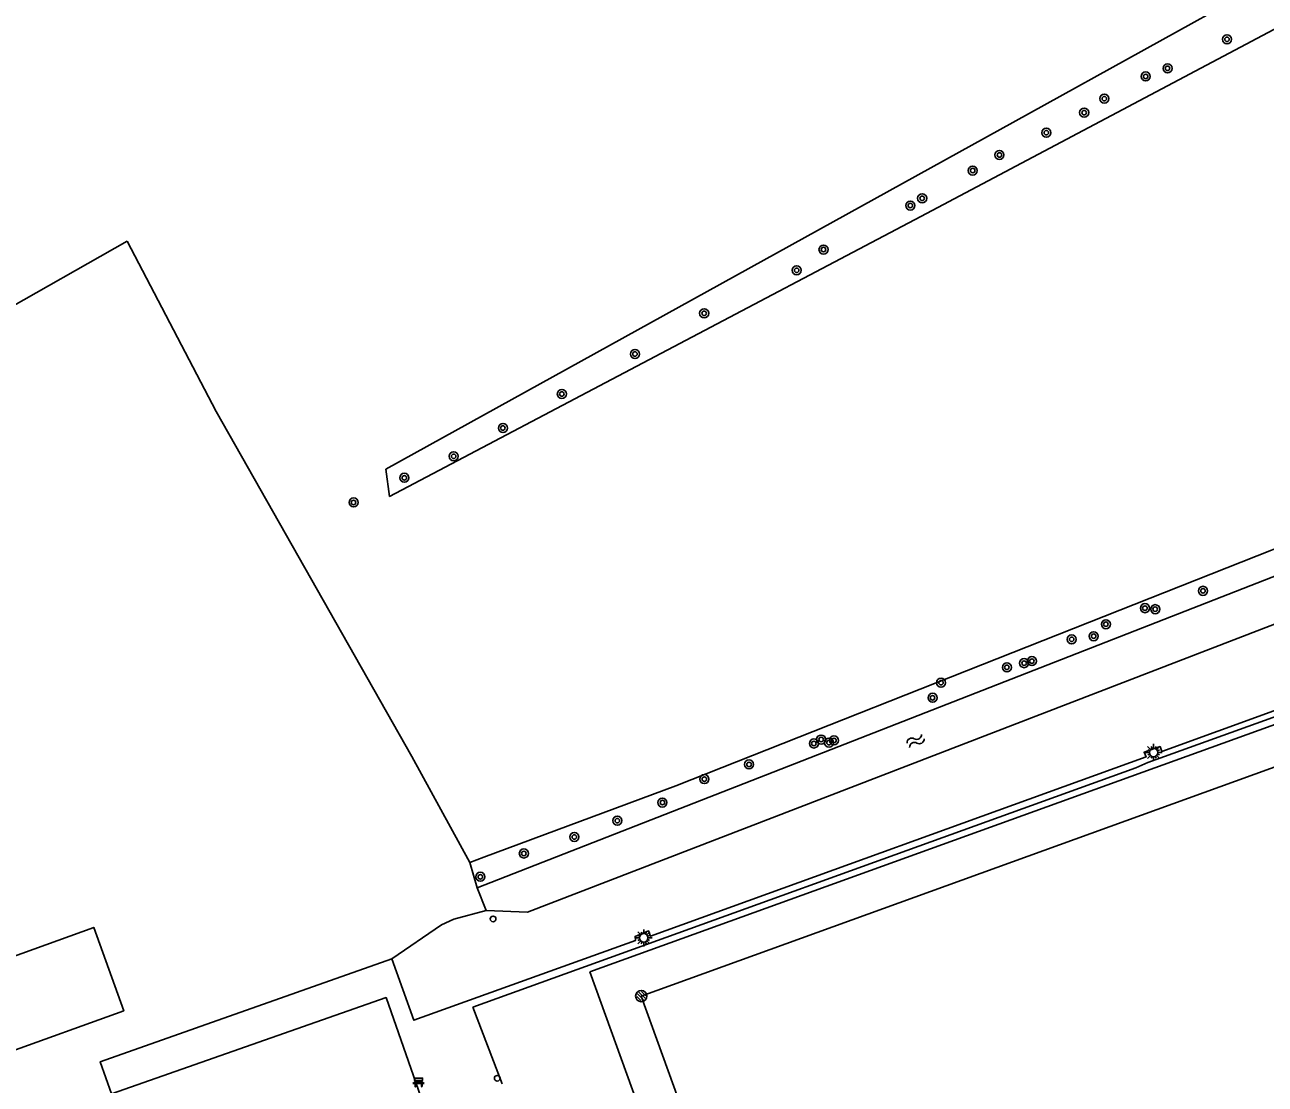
# Model space of a CAD drawing. Extents: x 135999 to 138000, y 396000 to 398501.
# Drawn here: x 136374.9 to 136484.6, y 396485.2 to 396578.8 of the extents above; entities that cross this region are included whole.
import ezdxf

# ---------------------------------------------------------------- set-up
doc = ezdxf.new("R2010")
doc.units = 0
for name, color, linetype in [('bs-afsc-ballenvanger', 7, 'Continuous'), ('bs-afsc-belijning', 7, 'Continuous'), ('bs-afsc-hekwerk laag', 7, 'Continuous'), ('bs-afsc-poort', 7, 'Continuous'), ('bs-symb-cornervlag', 7, 'Continuous'), ('bs-symb-veldverlichting', 7, 'Continuous'), ('gg-afsc-draadraster', 7, 'Continuous'), ('gg-afsc-hekwerk', 7, 'Continuous'), ('gg-afsc-lijn draadraster', 7, 'Continuous'), ('gg-bbg-gedigitaliseerde bijgebouw', 7, 'Continuous'), ('gg-bbg-hoofdgebouw', 7, 'Continuous'), ('gg-knt-verharding', 7, 'Continuous'), ('gg-kntw-bovenkant insteek waterloop', 7, 'Continuous'), ('gg-kntw-greppel-droge sloot', 7, 'Continuous'), ('gt-grn-groengrens', 7, 'Continuous'), ('gt-symb-bank', 7, 'Continuous'), ('gt-symb-boom', 7, 'Continuous'), ('gt-symb-verkeersbordpaal', 7, 'Continuous'), ('gt-symb-watersymbool', 7, 'Continuous')]:
    doc.layers.add(name, color=color, linetype=linetype)

# ---------------------------------------------------------------- blocks, each defined once
blk = doc.blocks.new('gt0-BOOM')
at = {"layer": 'gt-symb-boom'}
for radius in [0.4, 0.2]:
    blk.add_circle((0, 0), radius, dxfattribs=at)
blk = doc.blocks.new('bs0-VELDV')
at = {"layer": 'bs-symb-veldverlichting'}
for p, q in [((-0.38, 0), (-0.75, 0)), ((-0.53, 0.53), (-0.27, 0.27)), ((-0.35, 0.14), (-0.52, 0.22)), ((-0.22, 0.52), (-0.14, 0.35)), ((0, 0.75), (0, 0.38)), ((0.22, 0.52), (0.14, 0.35)), ((0.27, 0.27), (0.53, 0.53)), ((0.35, 0.14), (0.52, 0.22)), ((0.38, 0), (0.75, 0)), ((-0.27, -0.27), (-0.53, -0.53)), ((-0.35, -0.14), (-0.52, -0.22)), ((-0.14, -0.35), (-0.22, -0.52)), ((0, -0.38), (0, -0.75)), ((0.14, -0.35), (0.22, -0.52)), ((0.27, -0.27), (0.53, -0.53)), ((0.35, -0.14), (0.52, -0.22))]:
    blk.add_line(p, q, dxfattribs=at)
blk.add_circle((0, 0), 0.375, dxfattribs=at)
blk = doc.blocks.new('gt0-WA')
at = {"layer": 'gt-symb-watersymbool'}
for centre, start, end in [((-0.32, 0.02), 28.0725, 151.9275), ((0.43, 0.42), 208.0725, 331.9275), ((-0.32, -0.43), 28.0725, 151.9275), ((0.43, -0.03), 208.0725, 331.9275)]:
    blk.add_arc(centre, 0.425, start, end, dxfattribs=at)
blk = doc.blocks.new('gt0-BANK')
at = {"layer": 'gt-symb-bank'}
for p, q in [((-0.5, 0.27), (-0.32, 0.27)), ((-0.31, 0.27), (-0.31, 0.01)), ((-0.31, 0), (-0.27, 0)), ((-0.26, 0.01), (-0.26, 0.27)), ((-0.25, 0.27), (0.25, 0.27)), ((-0.24, 0.55), (-0.24, 0.41)), ((0.24, 0.49), (0.24, 0.55)), ((0.26, 0.27), (0.26, 0.01)), ((0.27, 0), (0.3, 0)), ((0.31, 0.01), (0.31, 0.27)), ((0.32, 0.27), (0.5, 0.27))]:
    blk.add_line(p, q, dxfattribs=at)
for points in [[(-0.25, 0.4), (-0.36, 0.4), (-0.5, 0.27)], [(-0.36, 0.76), (-0.36, 0.55), (-0.25, 0.55)], [(0.25, 0.55), (0.36, 0.55), (0.36, 0.76), (-0.36, 0.76)], [(0.5, 0.27), (0.36, 0.4), (0.24, 0.4)]]:
    blk.add_lwpolyline(points, dxfattribs=at)
for centre, start, end in [((-0.31, 0.01), 180, 270), ((0.27, 0.01), 180, 270), ((0.3, 0.01), 270, 0)]:
    blk.add_arc(centre, 0.00643, start, end, dxfattribs=at)
for points, degree in [([(-0.32, 0.27), (-0.31, 0.27), (-0.31, 0.27)], 2), ([(-0.27, 0), (-0.26, 0), (-0.26, 0.01)], 2), ([(-0.26, 0.27), (-0.26, 0.27), (-0.25, 0.27)], 2), ([(-0.25, 0.55), (-0.24, 0.55), (-0.24, 0.55)], 2), ([(-0.24, 0.41), (-0.24, 0.4), (-0.25, 0.4)], 2), ([(-0.18, 0.55), (0, 0.55), (0.18, 0.55), (0.19, 0.55), (0.19, 0.55), (0.19, 0.48), (0.19, 0.41), (0.19, 0.4), (0.18, 0.4), (0, 0.4), (-0.18, 0.4), (-0.19, 0.4), (-0.19, 0.41), (-0.19, 0.48), (-0.19, 0.55), (-0.19, 0.55), (-0.18, 0.55)], 3), ([(0.24, 0.55), (0.25, 0.55), (0.25, 0.55)], 2), ([(0.24, 0.4), (0.24, 0.46), (0.24, 0.49)], 2), ([(0.25, 0.27), (0.26, 0.27), (0.26, 0.27)], 2), ([(0.31, 0.27), (0.31, 0.27), (0.32, 0.27)], 2)]:
    blk.add_open_spline(points, degree=degree, dxfattribs=at)
blk = doc.blocks.new('gt0-VPAAL')
at = {"layer": 'gt-symb-verkeersbordpaal'}
blk.add_circle((0, 0), 0.25, dxfattribs=at)
blk = doc.blocks.new('bs0-CORNVLG')
at = {"layer": 'bs-symb-cornervlag'}
for p, q in [((-0.34, 0.2), (0.2, -0.34)), ((-0.21, 0.35), (0.34, -0.2)), ((0.03, 0.4), (0.4, 0.03)), ((-0.4, -0.03), (-0.03, -0.4))]:
    blk.add_line(p, q, dxfattribs=at)
blk.add_circle((0, 0), 0.5, dxfattribs=at)

msp = doc.modelspace()

# ---------------------------------------------------------------- linework, layer by layer
at = {"layer": 'bs-afsc-ballenvanger'}
msp.add_line((136473.11, 396513.12), (136414.5, 396491.97), dxfattribs=at)
msp.add_lwpolyline([(136474.19, 396513.59), (136525.83, 396532.2), (136538.47, 396497.29)], dxfattribs=at)
at = {"layer": 'bs-afsc-belijning'}
msp.add_lwpolyline([(136523.39, 396526.93), (136545.13, 396466.85), (136451.13, 396432.84), (136429.4, 396492.96), (136523.39, 396526.93)], dxfattribs=at)
at = {"layer": 'bs-afsc-hekwerk laag'}
msp.add_line((136417.1, 396485.19), (136414.5, 396491.97), dxfattribs=at)
at = {"layer": 'bs-afsc-poort'}
for p, q in [((136473.11, 396513.12), (136474.19, 396513.59)), ((136411.74, 396499.25), (136412.83, 396499.76))]:
    msp.add_line(p, q, dxfattribs=at)
at = {"layer": 'gg-afsc-draadraster'}
for p, q in [((136332.85, 396530.77), (136383.96, 396559.67)), ((136412.83, 396499.76), (136415.68, 396500.51)), ((136407.35, 396496.25), (136411.74, 396499.25))]:
    msp.add_line(p, q, dxfattribs=at)
for points in [[(136414.24, 396504.76), (136409.13, 396514.13), (136391.83, 396544.61), (136383.96, 396559.67)], [(136415.49, 396505.24), (136432.45, 396511.53), (136467.6, 396525.44), (136502.75, 396539.34), (136527.52, 396547.89)]]:
    msp.add_lwpolyline(points, dxfattribs=at)
at = {"layer": 'gg-afsc-hekwerk'}
for p, q in [((136473.11, 396513.12), (136414.5, 396491.97)), ((136473.11, 396513.12), (136474.19, 396513.59)), ((136411.74, 396499.25), (136412.83, 396499.76)), ((136417.1, 396485.19), (136414.5, 396491.97))]:
    msp.add_line(p, q, dxfattribs=at)
msp.add_lwpolyline([(136474.19, 396513.59), (136525.83, 396532.2), (136538.47, 396497.29)], dxfattribs=at)
at = {"layer": 'gg-afsc-lijn draadraster'}
for points in [[(136414.24, 396504.76), (136409.13, 396514.13), (136391.83, 396544.61), (136383.96, 396559.67)], [(136415.49, 396505.24), (136432.45, 396511.53), (136467.6, 396525.44), (136502.75, 396539.34), (136529.41, 396548.54)]]:
    msp.add_lwpolyline(points, dxfattribs=at)
at = {"layer": 'gg-bbg-gedigitaliseerde bijgebouw'}
msp.add_lwpolyline([(136370.37, 396495.18), (136373.03, 396487.82), (136383.66, 396491.66), (136381, 396499.02), (136370.37, 396495.18)], dxfattribs=at)
at = {"layer": 'gg-bbg-hoofdgebouw'}
msp.add_lwpolyline([(136386.08, 396474.28), (136410.36, 396482.79), (136406.84, 396492.83), (136382.56, 396484.32)], dxfattribs=at)
at = {"layer": 'gg-knt-verharding'}
for points in [[(136407.35, 396496.25), (136409.3, 396490.82), (136428.88, 396497.86), (136428.86, 396498.23), (136430.04, 396498.72), (136430.21, 396498.25), (136474.02, 396514.09), (136473.85, 396514.51), (136475.26, 396515.01), (136475.41, 396514.56), (136519.31, 396530.51)], [(136424.86, 396495.09), (136449.01, 396428.28), (136549.67, 396464.68), (136525.49, 396531.43), (136424.86, 396495.09)], [(136382.56, 396484.32), (136381.57, 396487.15), (136407.35, 396496.25)]]:
    msp.add_lwpolyline(points, dxfattribs=at)
at = {"layer": 'gg-kntw-bovenkant insteek waterloop'}
for p, q in [((136523.21, 396544.86), (136414.9, 396502.51)), ((136414.9, 396502.51), (136415.68, 396500.51))]:
    msp.add_line(p, q, dxfattribs=at)
msp.add_lwpolyline([(136415.68, 396500.51), (136419.35, 396500.36), (136529.92, 396542.99)], dxfattribs=at)
at = {"layer": 'gg-kntw-greppel-droge sloot'}
msp.add_lwpolyline([(136511.14, 396596.05), (136504.53, 396593.58), (136463.64, 396570.91), (136406.83, 396539.52), (136407.15, 396537.11), (136454.11, 396561.85), (136485.83, 396578.64), (136510.3, 396590.98), (136528.59, 396548.64), (136527.52, 396547.89)], dxfattribs=at)
at = {"layer": 'gt-grn-groengrens'}
for p, q in [((136415.49, 396505.24), (136414.24, 396504.76)), ((136414.24, 396504.76), (136414.9, 396502.51))]:
    msp.add_line(p, q, dxfattribs=at)

# ---------------------------------------------------------------- block references
at = {"layer": 'bs-symb-cornervlag'}
msp.add_blockref('bs0-CORNVLG', (136429.4, 396492.96), dxfattribs=at)
at = {"layer": 'bs-symb-veldverlichting'}
for p in [(136474.69, 396514.49), (136429.62, 396498.1)]:
    msp.add_blockref('bs0-VELDV', p, dxfattribs=at)
at = {"layer": 'gt-symb-bank'}
msp.add_blockref('gt0-BANK', (136409.71, 396484.95), dxfattribs=at)
at = {"layer": 'gt-symb-boom'}
for p in [(136481.18, 396577.51), (136473.99, 396574.23), (136475.92, 396574.94), (136470.33, 396572.27), (136468.55, 396571.03), (136465.2, 396569.26), (136461.06, 396567.29), (136458.7, 396565.91), (136454.23, 396563.46), (136453.18, 396562.82), (136445.51, 396558.93), (136443.14, 396557.1), (136434.96, 396553.3), (136428.84, 396549.7), (136422.38, 396546.17), (136417.17, 396543.16), (136412.82, 396540.66), (136408.46, 396538.76), (136403.97, 396536.58), (136479.05, 396528.77), (136473.92, 396527.24), (136474.83, 396527.15), (136470.47, 396525.82), (136469.39, 396524.76), (136467.45, 396524.48), (136463.93, 396522.56), (136461.72, 396522.01), (136463.24, 396522.38), (136455.9, 396520.65), (136455.15, 396519.32), (136444.66, 396515.28), (136445.3, 396515.63), (136446, 396515.36), (136446.43, 396515.55), (136438.93, 396513.43), (136434.98, 396512.13), (136431.27, 396510.06), (136427.28, 396508.46), (136423.48, 396507.02), (136419.02, 396505.56), (136415.18, 396503.5)]:
    msp.add_blockref('gt0-BOOM', p, dxfattribs=at)
at = {"layer": 'gt-symb-verkeersbordpaal'}
for p in [(136416.3, 396499.77), (136416.67, 396485.69)]:
    msp.add_blockref('gt0-VPAAL', p, dxfattribs=at)
at = {"layer": 'gt-symb-watersymbool', "rotation": 31.13079914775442}
msp.add_blockref('gt0-WA', (136453.6, 396515.48), dxfattribs=at)

doc.saveas('drawing.dxf')
